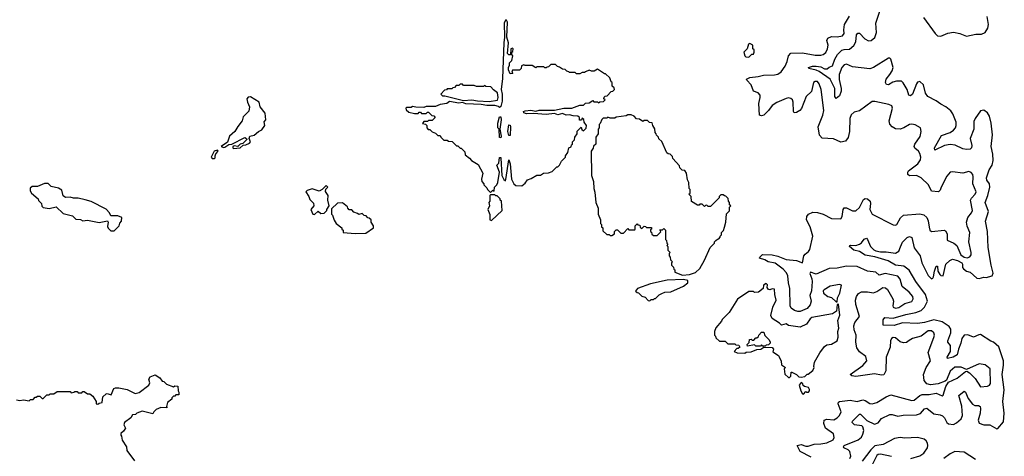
# Model space of a CAD drawing. Extents: x 2494118 to 2687960, y 757339 to 915227.
# Tile 356 of 364: x 2653352 to 2661810, y 903783 to 907535. Entities that reach past the tile are written whole.
import ezdxf

# ---------------------------------------------------------------- set-up
doc = ezdxf.new("R2010")
doc.units = 0

msp = doc.modelspace()

# ---------------------------------------------------------------- linework, layer by layer
at = {"layer": '0CON20XD'}
for points in [[(2660917.1, 905582.9), (2660935, 905623.1), (2660975, 905662.9), (2660995, 905670.8), (2661014.2, 905664.2), (2661034.6, 905575), (2661086.4, 905505), (2661101.1, 905445), (2661155, 905336.9), (2661185, 905309.5), (2661195, 905313.1), (2661201.8, 905325), (2661210, 905375), (2661225, 905416), (2661236.6, 905416.6), (2661238, 905375), (2661254.8, 905344.8), (2661265, 905335.6), (2661285, 905334.3), (2661307.9, 905435), (2661341.5, 905465), (2661365, 905475.8), (2661406.2, 905465), (2661443.8, 905445), (2661450.8, 905435), (2661450.8, 905405), (2661458, 905395), (2661484.3, 905374.3), (2661516.3, 905365), (2661575, 905313.6), (2661595, 905310.3), (2661635, 905323.9), (2661655, 905320), (2661704.6, 905335.3), (2661714.6, 905355.5), (2661695.4, 905424.6), (2661672, 905578), (2661666.3, 905713.7), (2661646.7, 905805), (2661674.6, 905885.4), (2661646.5, 905965), (2661668.9, 906025), (2661686.1, 906096.1), (2661683.2, 906123.2), (2661658.9, 906155), (2661657.3, 906175), (2661678.2, 906245), (2661705.2, 906284.8), (2661713, 906325), (2661709.7, 906379.7), (2661696.1, 906445), (2661706.8, 906545), (2661696.5, 906646.5), (2661681.1, 906705), (2661665, 906735.4), (2661635, 906757.5), (2661605, 906751.9), (2661558.9, 906685), (2661548.9, 906661), (2661547.1, 906592.9), (2661517.5, 906515), (2661529.6, 906455), (2661528.1, 906435), (2661515, 906422.2), (2661485, 906418.1), (2661452.5, 906425), (2661387.2, 906457.2), (2661345, 906462), (2661295, 906454.7), (2661212.5, 906415), (2661209.2, 906435), (2661271.1, 906538.9), (2661345, 906565.3), (2661373.1, 906585), (2661389.2, 906605), (2661396.2, 906625), (2661395.8, 906655), (2661367.2, 906727.2), (2661350.4, 906750.5), (2661307.1, 906787.1), (2661265, 906808.4), (2661225, 906838.4), (2661151.8, 906875), (2661133.8, 906903.8), (2661115, 906974.3), (2661085, 907003.5), (2661065, 906997.1), (2661054.7, 906985), (2661020.8, 906895), (2661005, 906880.8), (2660988.8, 906885), (2660974.6, 906935), (2660942.1, 906992.1), (2660925.9, 907005.9), (2660883.3, 907006.7), (2660851.6, 906998.4), (2660815, 906974.4), (2660796.9, 906976.9), (2660790, 906995), (2660795, 907023.3), (2660825.2, 907064.8), (2660846.1, 907095), (2660855.4, 907125.5), (2660835.5, 907195), (2660825, 907204.2), (2660815, 907204.2), (2660685, 907124.7), (2660655, 907112.9), (2660505, 907129.3), (2660455, 907152), (2660435, 907148.2), (2660414.5, 907125.5), (2660391.1, 907065), (2660390.7, 907020.8), (2660409.4, 906945), (2660408.7, 906921.3), (2660395, 906881.2), (2660365, 906856.7), (2660352.7, 906875), (2660352.5, 906945), (2660313.6, 907023.6), (2660220, 907090), (2660195, 907101.7), (2660130, 907115), (2660127.5, 907125), (2660162.5, 907135), (2660195, 907136.2), (2660235, 907130.3), (2660265, 907113.1), (2660287.1, 907112.9), (2660305, 907128.1), (2660335, 907138.5), (2660355.2, 907194.8), (2660377.5, 907235), (2660415, 907274.5), (2660435, 907279.6), (2660479.5, 907280.5), (2660517.8, 907312.2), (2660535.3, 907345), (2660540.4, 907405), (2660550.3, 907419.7), (2660565, 907418.9), (2660611.2, 907371.2), (2660642.9, 907352.9), (2660665, 907355.8), (2660697.2, 907382.8), (2660711.8, 907425), (2660704.8, 907505.2), (2660745.2, 907625)], [(2657395, 906050), (2657415, 906070), (2657428.3, 906061.7), (2657430, 906095), (2657450, 906115), (2657460, 906135), (2657472.5, 906225), (2657450, 906285), (2657467, 906303), (2657475, 906350), (2657485, 906350), (2657486, 906345), (2657492.5, 906195), (2657510.7, 906160.7), (2657525, 906150), (2657529.3, 906160.7), (2657555, 906330), (2657566.7, 906295), (2657577.5, 906165), (2657597.5, 906125), (2657615, 906110), (2657665, 906107.5), (2657695, 906130), (2657715, 906160), (2657745, 906170), (2657795, 906200), (2657825, 906200), (2657853, 906217), (2657895, 906220), (2657925, 906230), (2657965, 906270), (2657975, 906270), (2657990, 906285), (2658005, 906320), (2658040, 906355), (2658040, 906365), (2658060, 906395), (2658070, 906435), (2658088.3, 906441.7), (2658091.7, 906458.3), (2658100, 906465), (2658100, 906485), (2658118.3, 906501.7), (2658120, 906525), (2658140, 906555), (2658141.7, 906578.3), (2658175, 906610), (2658181.7, 906591.7), (2658195, 906580), (2658218.3, 906601.7), (2658220, 906625), (2658200, 906655), (2658198.3, 906678.3), (2658185, 906690), (2658178.3, 906671.7), (2658161.7, 906671.7), (2658160, 906695), (2658147, 906707), (2658105, 906707.5), (2658075, 906717.5), (2658045, 906713.3), (2658015, 906727.5), (2657975, 906718.8), (2657945, 906727.5), (2657875, 906720), (2657765, 906730), (2657705, 906726.7), (2657682.5, 906735), (2657680, 906745), (2657695, 906752.5), (2657743.9, 906756.1), (2657785, 906750), (2657815, 906756.2), (2657945, 906756.7), (2658025, 906773.3), (2658096.1, 906773.9), (2658165, 906800), (2658195, 906800), (2658211.7, 906818.3), (2658245, 906820), (2658275, 906840), (2658285, 906830), (2658315, 906830), (2658325, 906820), (2658335, 906830), (2658368.3, 906831.7), (2658380, 906845), (2658370, 906855), (2658371.7, 906868.3), (2658381.7, 906878.3), (2658398.3, 906881.7), (2658431.7, 906918.3), (2658448.3, 906921.7), (2658460, 906935), (2658458.3, 906948.3), (2658440, 906965), (2658440, 906995), (2658431.7, 907001.7), (2658420, 907035), (2658385, 907070), (2658375, 907070), (2658315, 907110), (2658287, 907093), (2658265, 907092.5), (2658245, 907100), (2658211.7, 907088.3), (2658205, 907080), (2658185, 907080), (2658165, 907070), (2658135, 907070), (2658125, 907080), (2658075, 907080), (2658068.3, 907088.3), (2658051.7, 907091.7), (2658038.3, 907108.3), (2658015, 907110), (2657988.3, 907128.3), (2657971.7, 907131.7), (2657955, 907150), (2657915, 907150), (2657895, 907130), (2657881.7, 907128.3), (2657875, 907120), (2657861.7, 907121.7), (2657855, 907130), (2657795, 907130), (2657785, 907122.5), (2657755, 907140), (2657695, 907140), (2657682.5, 907147.5), (2657661.7, 907138.3), (2657660, 907115), (2657645, 907100), (2657585, 907100), (2657580, 907085), (2657588.3, 907071.7), (2657565, 907070), (2657550, 907105), (2657550, 907125), (2657560, 907145), (2657560, 907165), (2657580, 907185), (2657587.5, 907225), (2657580, 907235), (2657580, 907255), (2657587, 907263), (2657590, 907285), (2657585, 907290), (2657570, 907285), (2657568.3, 907231.7), (2657555, 907232.5), (2657543.6, 907243.6), (2657550, 907335), (2657536.2, 907385), (2657543, 907513), (2657535, 907530), (2657525, 907530), (2657513.8, 907505), (2657517.5, 907385), (2657510, 907335), (2657500.3, 907029.7), (2657488.8, 906935), (2657497.1, 906895), (2657495.8, 906835), (2657485, 906790), (2657475, 906780), (2657465, 906790), (2657435, 906797.5), (2657365, 906797.5), (2657315, 906807.5), (2657185, 906812.5), (2657155, 906822.5), (2657125, 906817.5), (2657045, 906832.5), (2657020, 906815), (2656965, 906807.5), (2656925, 906790), (2656845, 906790), (2656825, 906780), (2656755, 906782.5), (2656725, 906790), (2656715, 906780), (2656675, 906780), (2656670, 906775), (2656671.7, 906761.7), (2656695, 906740), (2656745, 906730), (2656775, 906730), (2656785, 906740), (2656795, 906740), (2656805, 906730), (2656845, 906730), (2656855, 906740), (2656865, 906740), (2656891.7, 906711.7), (2656908.3, 906708.3), (2656920, 906695), (2656895, 906670), (2656865, 906670), (2656855, 906660), (2656825, 906660), (2656811.7, 906641.7), (2656838.3, 906638.3), (2656850, 906625), (2656850, 906605), (2656861.7, 906591.7), (2656875, 906590), (2656895, 906570), (2656925, 906560), (2656945, 906540), (2656965, 906540), (2656970, 906525), (2656995, 906500), (2657025, 906500), (2657035, 906490), (2657068.3, 906488.3), (2657105, 906450), (2657115, 906450), (2657135, 906430), (2657145, 906430), (2657175, 906400), (2657180, 906375), (2657216.4, 906346.4), (2657233.6, 906323.6), (2657289.3, 906289.3), (2657330, 906215), (2657320, 906165), (2657322.5, 906145), (2657340, 906125), (2657340, 906115), (2657365, 906090), (2657370, 906075), (2657395, 906050)], [(2660158.9, 905285), (2660153.1, 905205), (2660139.5, 905165), (2660152, 905115), (2660143, 905085), (2660115, 905053), (2660055, 905028.4), (2660035, 905026.1), (2660006.9, 905035), (2659978.9, 905055), (2659970.7, 905075), (2659966.1, 905226.1), (2659954.7, 905275), (2659951.2, 905335), (2659940.2, 905360.1), (2659910.8, 905390.8), (2659842, 905442), (2659781.2, 905455), (2659751.9, 905471.9), (2659707.5, 905485), (2659710, 905495), (2659733.3, 905516.7), (2659815, 905514.4), (2659865, 905502.3), (2659935, 905474), (2660025, 905464.7), (2660075.4, 905444.6), (2660087.5, 905505), (2660098.5, 905521.5), (2660127.9, 905542.1), (2660138.9, 905561.1), (2660166.2, 905675), (2660140.7, 905755), (2660110.4, 905815), (2660112, 905845), (2660127.1, 905865), (2660165, 905880), (2660205, 905878.9), (2660255, 905864.7), (2660325, 905825.8), (2660405, 905824.4), (2660417.3, 905842.7), (2660426.2, 905903.8), (2660435, 905917.1), (2660455, 905918.5), (2660505, 905892.1), (2660535, 905893.5), (2660565, 905920.9), (2660601.5, 905988.5), (2660615, 905997.1), (2660635, 905994.3), (2660657.5, 905975), (2660661.5, 905955), (2660654.1, 905905), (2660675, 905863.8), (2660855, 905773.3), (2660875, 905769.5), (2660885.9, 905774.1), (2660918.8, 905831.2), (2660945, 905855.4), (2661085, 905868), (2661117.8, 905857.8), (2661145.2, 905835.2), (2661156.7, 905806.7), (2661163.1, 905753.1), (2661169.4, 905725), (2661184.4, 905714.4), (2661295, 905725.5), (2661305, 905721.1), (2661317.5, 905695), (2661319.3, 905639.3), (2661375, 905615.4), (2661401.5, 905595), (2661437.1, 905515), (2661465, 905494.4), (2661491.8, 905488.2), (2661513.3, 905496.7), (2661524.6, 905515), (2661525.3, 905535), (2661504.6, 905624.7), (2661513.8, 905705), (2661491.5, 905761.5), (2661485.7, 905795), (2661495, 905835.6), (2661527.3, 905875), (2661535.3, 905894.7), (2661519, 905985), (2661527.7, 906002.3), (2661559.4, 906035), (2661566.8, 906055), (2661538.9, 906125), (2661542.5, 906185), (2661537.9, 906205), (2661525, 906222.9), (2661505, 906230), (2661452.5, 906217.5), (2661365, 906228.8), (2661345.4, 906224.6), (2661315, 906190), (2661267.5, 906095), (2661259, 906071), (2661245, 906057.1), (2661185, 906060.9), (2661158.5, 906115), (2661095, 906176.2), (2661055, 906195.7), (2660995, 906192.5), (2660981.5, 906205), (2660980.3, 906225), (2660985.9, 906235), (2661068.2, 906295), (2661089.6, 906330.5), (2661092.5, 906355), (2661085.4, 906385), (2661072.5, 906405), (2661039.9, 906429.9), (2661034.1, 906445), (2661041.2, 906465), (2661088, 906532), (2661095.5, 906575.5), (2661088.6, 906605), (2661045, 906631.5), (2661015, 906637.7), (2660995, 906633.5), (2660947.5, 906605), (2660915, 906594.7), (2660875, 906597.3), (2660845, 906613.5), (2660826, 906636), (2660819.6, 906665), (2660849.6, 906775), (2660842.5, 906795), (2660816.9, 906806.9), (2660698.5, 906831.5), (2660675, 906830.9), (2660565, 906753.1), (2660519.4, 906740.6), (2660495, 906717.8), (2660482.8, 906685), (2660479.7, 906575), (2660468.1, 906521.9), (2660445, 906490.5), (2660405, 906482.9), (2660341.2, 906511.2), (2660245, 906516.4), (2660221.9, 906541.9), (2660212, 906615), (2660251.8, 906715), (2660259.1, 906755), (2660236.8, 906935), (2660220, 906985), (2660205, 907003.5), (2660185, 907004.5), (2660170, 906995), (2660152.3, 906917.6), (2660108.5, 906875), (2660067.8, 906772.2), (2660053.5, 906755), (2660025, 906737.1), (2660005.5, 906735.5), (2659999.6, 906745), (2659996.4, 906826.4), (2659990, 906845), (2659975, 906857.3), (2659955, 906862.4), (2659935, 906858.4), (2659856.2, 906823.8), (2659815, 906798.5), (2659785.2, 906754.8), (2659744.2, 906715.8), (2659725, 906709.1), (2659705.7, 906715), (2659702.1, 906815), (2659713.4, 906865), (2659711.3, 906885), (2659696.7, 906906.7), (2659655, 906920.6), (2659635.2, 906975.2), (2659597.1, 907015), (2659594.3, 907025), (2659625, 907039.5), (2659695, 907045.5), (2659742.3, 907057.6), (2659835, 907060), (2659865, 907066.4), (2659891.8, 907088.2), (2659928.2, 907135), (2659945.6, 907174.4), (2659956.3, 907223.6), (2659975, 907247.3), (2660075, 907250.3), (2660185, 907230.7), (2660235, 907229.7), (2660255, 907235.9), (2660275.8, 907254.2), (2660291.4, 907285), (2660295.8, 907315), (2660285.3, 907355), (2660294.8, 907375.2), (2660325, 907391.8), (2660375, 907387.5), (2660419.4, 907395), (2660433.4, 907415), (2660432, 907448), (2660436.8, 907495), (2660478.8, 907565)], [(2661115.4, 907555), (2661214.6, 907415), (2661237, 907396.9), (2661265, 907394.1), (2661325, 907418.8), (2661373, 907427), (2661427, 907417), (2661485, 907394.5), (2661565, 907409.2), (2661615, 907409.3), (2661646.1, 907423.9), (2661666.9, 907463.1), (2661673.8, 907495), (2661662.5, 907562.5)], [(2659615, 907214), (2659641.7, 907238.3), (2659655, 907240), (2659660, 907255), (2659660, 907275), (2659650, 907285), (2659650, 907315), (2659625, 907330), (2659612.5, 907325), (2659600, 907285), (2659572.5, 907255), (2659580, 907225), (2659590, 907215), (2659615, 907214)], [(2657385, 906833.3), (2657456.7, 906843.3), (2657462.5, 906865), (2657457, 906907), (2657421.7, 906931.7), (2657398.3, 906958.3), (2657355, 906960), (2657345, 906970), (2657335, 906960), (2657275, 906960), (2657255, 906970), (2657165, 906970), (2657155, 906980), (2657135, 906980), (2657125, 906970), (2657101.7, 906968.3), (2657088.3, 906951.7), (2657071.7, 906948.3), (2657065, 906940), (2657025, 906940), (2657018.3, 906931.7), (2657001.7, 906928.3), (2656970, 906895), (2656985, 906880), (2657005, 906880), (2657165, 906840), (2657235, 906846.7), (2657285, 906837.5), (2657385, 906833.3)], [(2655188.3, 906428.3), (2655245, 906432.5), (2655273, 906457), (2655295, 906460), (2655327.5, 906475), (2655333.6, 906486.4), (2655323.8, 906515), (2655329.2, 906535), (2655366.4, 906543.6), (2655404.5, 906575.5), (2655432.9, 906587.1), (2655458.8, 906625), (2655453.6, 906656.4), (2655467.5, 906675), (2655461.7, 906731.7), (2655417.5, 906785), (2655410, 906825), (2655335, 906873.3), (2655315, 906870), (2655303.8, 906855), (2655308.8, 906825), (2655327.5, 906785), (2655320.7, 906749.3), (2655271.2, 906698.8), (2655263.3, 906665), (2655225, 906616.7), (2655201.2, 906575), (2655156, 906535), (2655137.5, 906482.5), (2655082.5, 906445), (2655105, 906436.7), (2655115, 906440), (2655147.5, 906462.5), (2655175, 906466.2), (2655285, 906521.9), (2655302, 906515), (2655304, 906505), (2655268.3, 906471.7), (2655247.5, 906465), (2655225, 906446.2), (2655195, 906451.2), (2655184, 906446), (2655182.5, 906432.5), (2655188.3, 906428.3)], [(2657485, 906520), (2657473, 906523), (2657470, 906595), (2657460, 906605), (2657460, 906645), (2657475, 906700), (2657485, 906700), (2657488, 906675), (2657477.5, 906595), (2657488, 906535), (2657485, 906520)], [(2659045, 905340), (2659105, 905344), (2659158.3, 905361.7), (2659193, 905397), (2659235, 905470), (2659283, 905577), (2659320, 905615), (2659320, 905625), (2659331.7, 905638.3), (2659345, 905650), (2659358.3, 905651.7), (2659370, 905665), (2659370, 905675), (2659380, 905685), (2659380, 905705), (2659397, 905723), (2659407, 905753), (2659417.5, 905795), (2659423, 905867), (2659448.3, 905891.7), (2659450, 905925), (2659460, 905935), (2659450, 905945), (2659450, 905965), (2659440, 905975), (2659438.3, 905998.3), (2659418.3, 906018.3), (2659405, 906020), (2659395, 906030), (2659375, 906030), (2659360, 906015), (2659360, 906005), (2659285, 905930), (2659265, 905930), (2659255, 905940), (2659241.7, 905938.3), (2659235, 905930), (2659215, 905950), (2659195, 905950), (2659188.3, 905941.7), (2659175, 905940), (2659121.7, 905971.7), (2659120, 906015), (2659100, 906035), (2659110, 906045), (2659110, 906075), (2659102.5, 906085), (2659100, 906135), (2659088.3, 906158.3), (2659080, 906215), (2659065, 906240), (2659041.7, 906241.7), (2659021.7, 906261.7), (2659018.3, 906278.3), (2658961.7, 906341.7), (2658958.3, 906358.3), (2658938.3, 906378.3), (2658921.7, 906381.7), (2658911.7, 906391.7), (2658868.3, 906488.3), (2658841.7, 906511.7), (2658840, 906525), (2658821.7, 906541.7), (2658820, 906555), (2658810, 906565), (2658807, 906597), (2658790, 906625), (2658785, 906650), (2658761.7, 906651.7), (2658745, 906670), (2658715, 906670), (2658705, 906660), (2658675, 906680), (2658651.7, 906681.7), (2658630, 906705), (2658605, 906717.5), (2658575, 906717.5), (2658561.7, 906708.3), (2658475, 906697.5), (2658465, 906690), (2658425, 906690), (2658405, 906697.5), (2658395, 906690), (2658365, 906690), (2658351.7, 906678.3), (2658338.3, 906641.7), (2658330, 906635), (2658330, 906605), (2658320, 906595), (2658320, 906555), (2658300, 906525), (2658300, 906465), (2658281.7, 906448.3), (2658278.3, 906431.7), (2658260, 906405), (2658262.5, 906195), (2658280, 906145), (2658282.5, 906085), (2658293, 906053), (2658300, 905965), (2658320, 905915), (2658320, 905865), (2658340, 905815), (2658340, 905785), (2658350, 905775), (2658350, 905755), (2658360, 905745), (2658361.7, 905721.7), (2658395, 905690), (2658415, 905690), (2658425, 905680), (2658438.3, 905681.7), (2658460, 905695), (2658460, 905715), (2658475, 905730), (2658488.3, 905728.3), (2658515, 905700), (2658538.3, 905701.7), (2658575, 905740), (2658585, 905730), (2658635, 905730), (2658640, 905735), (2658640, 905765), (2658655, 905780), (2658661.7, 905771.7), (2658678.3, 905768.3), (2658681.7, 905751.7), (2658695, 905740), (2658715, 905760), (2658728.3, 905758.3), (2658735, 905750), (2658778.3, 905748.3), (2658780, 905735), (2658771.7, 905728.3), (2658770, 905715), (2658778.3, 905708.3), (2658781.7, 905691.7), (2658795, 905680), (2658828.3, 905681.7), (2658858.3, 905711.7), (2658851.7, 905728.3), (2658875, 905730), (2658885, 905740), (2658900, 905725), (2658900, 905645), (2658908.3, 905638.3), (2658910, 905615), (2658920, 905605), (2658910, 905595), (2658920, 905585), (2658920, 905555), (2658940, 905535), (2658930, 905525), (2658930, 905505), (2658940, 905495), (2658941.7, 905471.7), (2658960, 905455), (2658950, 905445), (2658950, 905425), (2658968.3, 905408.3), (2658971.7, 905391.7), (2658980, 905385), (2658980, 905365), (2659045, 905340)], [(2657565, 906540), (2657555, 906540), (2657546.2, 906575), (2657555, 906632.5), (2657565, 906630), (2657568.8, 906615), (2657565, 906540)], [(2655025, 906342.5), (2655032.5, 906347.5), (2655031.2, 906365), (2655038.3, 906381.7), (2655056.7, 906405), (2655052.5, 906412.5), (2655023.3, 906405), (2654997.5, 906355), (2655005, 906342.5), (2655025, 906342.5)], [(2654165, 905720), (2654207.5, 905765), (2654213, 905787), (2654227.5, 905805), (2654230, 905835), (2654195, 905850), (2654135, 905850), (2654122.5, 905875), (2654095, 905907.5), (2653965, 905972.5), (2653915, 905987.5), (2653855, 906002.5), (2653815, 906002.5), (2653785, 906010), (2653745, 906007.5), (2653725, 906020), (2653715, 906070), (2653687, 906087), (2653623, 906103), (2653596.4, 906126.4), (2653565, 906126.7), (2653505, 906102.5), (2653458.3, 906101.7), (2653443, 906087), (2653442.5, 906065), (2653453.9, 906043.9), (2653510, 905995), (2653515, 905980), (2653540, 905955), (2653543, 905933), (2653555, 905920), (2653605, 905912.5), (2653667, 905927), (2653725, 905870), (2653805, 905850), (2653835, 905820), (2653875, 905817.5), (2653895, 905807.5), (2653935, 905812.5), (2654035, 905793.3), (2654107, 905807), (2654112.5, 905795), (2654107, 905757), (2654113, 905743), (2654135, 905720), (2654165, 905720)], [(2655885, 905860), (2655915, 905890), (2655938.3, 905868.3), (2655967, 905873), (2655990, 905895), (2655990, 905905), (2656010, 905935), (2656000, 905985), (2656002.5, 906025), (2655978.3, 906058.3), (2655981.7, 906078.3), (2656000, 906095), (2655985, 906110), (2655950, 906075), (2655925, 906062.5), (2655865, 906082.5), (2655823, 906067), (2655810, 906055), (2655837, 906017), (2655845, 905990), (2655877.5, 905957.5), (2655880, 905935), (2655853.3, 905905), (2655870, 905865), (2655885, 905860)], [(2657405, 905810), (2657497.5, 905895), (2657490, 905975), (2657480, 905985), (2657480, 905995), (2657455, 906020), (2657441.7, 906021.7), (2657435, 906030), (2657395, 906030), (2657390, 906025), (2657390, 905975), (2657382.5, 905965), (2657387.5, 905935), (2657373, 905903), (2657391.7, 905861.7), (2657390, 905815), (2657405, 905810)], [(2656235, 905697.5), (2656325, 905700), (2656390, 905745), (2656390, 905765), (2656370, 905795), (2656370, 905815), (2656355, 905830), (2656341.7, 905831.7), (2656328.3, 905848.3), (2656311.7, 905851.7), (2656295, 905870), (2656265, 905860), (2656255, 905870), (2656221.7, 905881.7), (2656205, 905900), (2656181.7, 905901.7), (2656170, 905915), (2656168.3, 905928.3), (2656125, 905960), (2656081.7, 905958.3), (2656031.7, 905908.3), (2656030, 905865), (2656040, 905855), (2656053, 905813), (2656070, 905785), (2656120, 905745), (2656120, 905735), (2656130, 905725), (2656130, 905705), (2656235, 905697.5)], [(2660484.1, 903765), (2660490.5, 903785), (2660483.5, 903823.5), (2660468.1, 903838.1), (2660432.5, 903855), (2660427.8, 903865), (2660433.6, 903875), (2660554.5, 903925), (2660582.1, 903947.9), (2660595, 903972.5), (2660603.9, 904005), (2660595, 904037.5), (2660585, 904045.5), (2660524.2, 904054.2), (2660502.9, 904075), (2660505.6, 904085), (2660565, 904145.7), (2660575, 904144.2), (2660630.2, 904090.2), (2660695, 904060), (2660725, 904072.2), (2660755, 904108.2), (2660825, 904142.9), (2660845, 904143.8), (2660895, 904127.7), (2660942, 904138.1), (2661055, 904139.6), (2661089.2, 904150.8), (2661125, 904190.5), (2661145, 904198.2), (2661205, 904148.1), (2661259.5, 904139.5), (2661280, 904130), (2661295.2, 904115.2), (2661315.8, 904075), (2661331.3, 904061.3), (2661372.8, 904057.2), (2661399.9, 904070.1), (2661438.6, 904105), (2661450, 904135), (2661445.2, 904215), (2661418.5, 904305), (2661465, 904342.5), (2661475, 904333.8), (2661498.9, 904278.9), (2661535, 904230.5), (2661555, 904219.6), (2661589.1, 904219.1), (2661601.7, 904211.7), (2661606.1, 904195), (2661602.6, 904155), (2661584.4, 904095), (2661595, 904067.9), (2661633.7, 904053.7), (2661685, 904052.7), (2661745, 904019.4), (2661755, 904020.8), (2661801.3, 904078.7), (2661809.3, 904155), (2661797.2, 904255), (2661809.6, 904355), (2661790.6, 904485), (2661802.4, 904565), (2661801.6, 904605), (2661761.2, 904725), (2661716.8, 904765), (2661693.6, 904773.5), (2661605, 904828.5), (2661591.7, 904828.3), (2661545, 904808.1), (2661496, 904826), (2661465, 904825.3), (2661445.3, 904795), (2661437.1, 904755), (2661414.7, 904705), (2661405.8, 904654.2), (2661369.2, 904635), (2661322.5, 904625), (2661319.4, 904635), (2661347.2, 904685), (2661346.1, 904736.1), (2661325.6, 904765), (2661325.4, 904775), (2661350.7, 904845), (2661351.3, 904875), (2661337.2, 904897.2), (2661275, 904939.7), (2661205, 904955.5), (2661125, 904932.7), (2661065, 904925.7), (2660935, 904930.3), (2660864.2, 904905.8), (2660770, 904910), (2660768.9, 904955), (2660782.7, 904977.3), (2660855, 904970), (2660965, 905003.1), (2661050.7, 905019.3), (2661094.5, 905035.5), (2661123.6, 905065), (2661150.7, 905115), (2661132.9, 905172.9), (2661049.8, 905285), (2660993.4, 905383.4), (2660947.1, 905417.1), (2660875.9, 905425.9), (2660813.3, 905463.3), (2660697.6, 905497.6), (2660615, 905511.2), (2660565, 905541.8), (2660516.2, 905555), (2660481.2, 905585), (2660482.5, 905595), (2660492.1, 905597.9), (2660535, 905595.6), (2660565, 905605.5), (2660582.6, 905617.4), (2660605, 905648), (2660625, 905656.2), (2660635, 905647.5), (2660661.1, 905585), (2660687.6, 905557.6), (2660705, 905548.8), (2660745, 905539.4), (2660795, 905541.6), (2660875, 905527.5), (2660903.3, 905545), (2660917.1, 905582.9)], [(2660150.6, 903775), (2660055, 903824.8), (2660029.6, 903875), (2660065, 903884.5), (2660105, 903870.6), (2660125, 903870.6), (2660175, 903888.9), (2660235, 903889.4), (2660285, 903897.7), (2660340.4, 903925), (2660347.3, 903945), (2660341.8, 903975), (2660274.3, 904025), (2660260.8, 904065), (2660263.5, 904095), (2660285, 904103.2), (2660345, 904096.3), (2660375, 904112.9), (2660395.3, 904135), (2660407.1, 904165), (2660381.9, 904235), (2660385, 904247.8), (2660395.3, 904254.7), (2660485, 904265.2), (2660545, 904253.9), (2660595, 904267.4), (2660615, 904262.1), (2660655, 904237.9), (2660675, 904234.6), (2660715.8, 904245), (2660794.7, 904295.3), (2660835, 904310.5), (2661015, 904263.8), (2661035, 904266.2), (2661083.7, 904306.3), (2661105, 904314.2), (2661165, 904313.2), (2661225, 904326.5), (2661275.9, 904304.1), (2661285, 904307.5), (2661306.2, 904383.8), (2661330, 904420), (2661404.2, 904455), (2661475, 904512), (2661486.4, 904513.6), (2661511.1, 904501.1), (2661559.3, 904450.7), (2661605, 904380.8), (2661665, 904386.5), (2661681.4, 904395), (2661690.8, 904409.2), (2661686.9, 904535), (2661645, 904568.8), (2661595, 904578.9), (2661485, 904528.8), (2661439.8, 904549.8), (2661385, 904548.7), (2661343.9, 904515), (2661311.7, 904438.3), (2661300.9, 904429.1), (2661242.7, 904407.3), (2661175, 904397.9), (2661145.4, 904405.3), (2661121.1, 904435), (2661116.9, 904485), (2661137.8, 904545), (2661174.2, 904605), (2661154.6, 904675), (2661205.4, 904805), (2661208.8, 904825), (2661203.3, 904843.3), (2661185, 904861.5), (2661155, 904861.5), (2661095, 904816.8), (2661021.2, 904795), (2660992.8, 904777.2), (2660968.3, 904761.7), (2660945, 904758.5), (2660915, 904767.8), (2660875, 904802.1), (2660855, 904803.6), (2660840, 904795), (2660832.1, 904775), (2660828.3, 904721.7), (2660796.2, 904635), (2660791.1, 904518.9), (2660775, 904484.4), (2660755, 904480), (2660695, 904491.6), (2660535, 904468.8), (2660500, 904475), (2660486.2, 904485), (2660595.2, 904564.8), (2660629.5, 904605), (2660621.2, 904641.2), (2660565, 904680), (2660543.1, 904715), (2660534, 904765), (2660538.4, 904825), (2660521.3, 904871.3), (2660516.2, 904905), (2660525.6, 904934.4), (2660565.4, 904985), (2660533.6, 905086.4), (2660531.8, 905125), (2660539.2, 905155), (2660558.1, 905181.9), (2660583.4, 905196.6), (2660635, 905195.4), (2660685, 905188.7), (2660715, 905200), (2660765, 905233.5), (2660790.2, 905230.2), (2660805.3, 905215.3), (2660853.5, 905135), (2660857.8, 905115), (2660851.8, 905075), (2660855.8, 905065), (2660875, 905056.4), (2660905, 905062.4), (2660955, 905096.7), (2661015, 905112.7), (2661027.1, 905135), (2661023.6, 905155), (2660993.3, 905195), (2660933.5, 905243.5), (2660916.3, 905306.3), (2660895, 905330), (2660785, 905353.3), (2660735, 905338.8), (2660705.4, 905365.4), (2660635, 905374.2), (2660545, 905413.1), (2660453.9, 905416.1), (2660375, 905400.3), (2660305, 905397.8), (2660195, 905347.1), (2660144.8, 905365.2), (2660140, 905355), (2660157.5, 905307.5), (2660158.9, 905285)], [(2658765, 905120), (2658775, 905130), (2658795, 905130), (2658805, 905140), (2658815, 905140), (2658845, 905170), (2658868.3, 905181.7), (2658895, 905192.5), (2658945, 905197.5), (2659053.6, 905246.4), (2659092.5, 905275), (2659090, 905295), (2659055, 905303.3), (2658915, 905296.7), (2658770, 905265), (2658660, 905225), (2658641.7, 905201.7), (2658655, 905190), (2658668.3, 905188.3), (2658695, 905160), (2658725, 905150), (2658751.7, 905121.7), (2658765, 905120)], [(2659965, 904460), (2659977, 904473), (2659980, 904505), (2659985, 904507.5), (2660025, 904487.5), (2660045, 904467.5), (2660065, 904463.3), (2660095, 904470), (2660115, 904490), (2660125, 904490), (2660165, 904520), (2660177.5, 904545), (2660172.5, 904555), (2660179.3, 904590.7), (2660226.4, 904673.6), (2660264.1, 904725.9), (2660285, 904741.2), (2660325, 904746.2), (2660373.6, 904776.4), (2660381.7, 904808.3), (2660379.2, 904855), (2660387.5, 904885), (2660379.3, 904950.7), (2660396.7, 904995), (2660385, 905090), (2660373, 905087), (2660368.3, 905031.7), (2660335, 905006.2), (2660157.5, 904975), (2660142, 904965), (2660110.4, 904919.5), (2660055, 904893.3), (2659957, 904907), (2659935, 904922.5), (2659895, 904910), (2659878.3, 904928.3), (2659816.1, 904966.1), (2659803.9, 904993.9), (2659821.2, 905065), (2659850, 905125), (2659837.5, 905175), (2659835, 905220), (2659815, 905222.5), (2659795, 905212.5), (2659785, 905217.5), (2659772.5, 905235), (2659777, 905257), (2659765, 905267.5), (2659740, 905255), (2659737.5, 905225), (2659697, 905193), (2659665, 905190), (2659655, 905200), (2659615, 905200), (2659517, 905133), (2659445, 905020), (2659385, 904960), (2659380, 904945), (2659333, 904887), (2659320, 904855), (2659320, 904825), (2659330, 904815), (2659331.7, 904801.7), (2659363, 904773), (2659411.7, 904771.7), (2659435, 904750), (2659495, 904750), (2659505, 904740), (2659528.3, 904738.3), (2659538.3, 904721.7), (2659525, 904710), (2659511.7, 904708.3), (2659490, 904685), (2659515, 904672.5), (2659581.7, 904668.3), (2659593, 904677), (2659635, 904680), (2659685, 904700), (2659717, 904703), (2659745, 904720), (2659817, 904717), (2659827.5, 904705), (2659821.7, 904681.7), (2659869.3, 904649.3), (2659877, 904637), (2659891.7, 904601.7), (2659895, 904570), (2659930, 904545), (2659920, 904535), (2659925, 904490), (2659955, 904460), (2659965, 904460)], [(2660375, 905110), (2660376.7, 905145), (2660397.5, 905185), (2660412.5, 905255), (2660395, 905258.8), (2660315, 905243.8), (2660261.2, 905215), (2660253.8, 905203.8), (2660257.5, 905185), (2660295, 905157.5), (2660325, 905147.5), (2660365, 905110), (2660375, 905110)], [(2659755, 904730), (2659735, 904730), (2659725, 904740), (2659715, 904730), (2659675, 904730), (2659665, 904740), (2659605, 904730), (2659600, 904745), (2659618.3, 904761.7), (2659621.7, 904788.3), (2659635, 904790), (2659645, 904780), (2659658.3, 904781.7), (2659675, 904800), (2659685, 904800), (2659698.3, 904811.7), (2659700, 904825), (2659725, 904850), (2659745, 904850), (2659751.7, 904821.7), (2659790, 904785), (2659797.5, 904765), (2659797.5, 904755), (2659785, 904740), (2659763, 904737), (2659755, 904730)], [(2653325, 904267.5), (2653355, 904262.5), (2653385, 904268.8), (2653435, 904260), (2653445, 904270), (2653468.3, 904271.7), (2653485, 904290), (2653495, 904290), (2653505, 904300), (2653525, 904300), (2653545, 904280), (2653555, 904280), (2653585, 904310), (2653605, 904310), (2653615, 904320), (2653645, 904320), (2653675, 904340), (2653785, 904340), (2653795, 904330), (2653817, 904333), (2653825, 904340), (2653845, 904340), (2653855, 904330), (2653885, 904330), (2653895, 904340), (2653905, 904340), (2653935, 904320), (2653955, 904320), (2653979.3, 904299.3), (2654010, 904255), (2654010, 904235), (2654025, 904230), (2654035, 904240), (2654060, 904245), (2654067.5, 904295), (2654095, 904320), (2654105, 904322.5), (2654138.3, 904311.7), (2654162.5, 904365), (2654175, 904372.5), (2654203, 904373), (2654277, 904357), (2654343.9, 904323.9), (2654377.7, 904332.3), (2654462.5, 904395), (2654470, 904415), (2654462.5, 904445), (2654472.5, 904465), (2654515, 904482.5), (2654556.4, 904456.4), (2654575, 904430), (2654590, 904425), (2654613, 904403), (2654675, 904380), (2654685, 904390), (2654710, 904385), (2654712.5, 904345), (2654720, 904335), (2654718.3, 904311.7), (2654695, 904310), (2654685, 904300), (2654675, 904300), (2654660, 904285), (2654660, 904275), (2654622.5, 904245), (2654612.5, 904212.5), (2654620, 904205), (2654615, 904200), (2654565, 904202.5), (2654525, 904186.7), (2654503.9, 904166.1), (2654495, 904147.5), (2654405, 904170), (2654360, 904155), (2654347, 904143), (2654321.7, 904138.3), (2654306.7, 904113.3), (2654252.5, 904075), (2654247.5, 904055), (2654260, 904025), (2654245, 904000), (2654221.7, 903978.3), (2654220, 903965), (2654227, 903957), (2654233.3, 903923.3), (2654270, 903865), (2654273, 903833), (2654340, 903745)], [(2660085, 904317.5), (2660105, 904340), (2660113, 904333), (2660126.4, 904333.6), (2660136.2, 904345), (2660137.7, 904357.7), (2660127.5, 904375), (2660093, 904383), (2660081.7, 904391.7), (2660080, 904405), (2660065, 904417.5), (2660047.5, 904395), (2660062.5, 904345), (2660075, 904320), (2660085, 904317.5)], [(2661006.7, 903765), (2661085, 903787.1), (2661118.5, 903811.5), (2661150, 903855), (2661153.8, 903875), (2661149.1, 903895), (2661138.8, 903915), (2661121.2, 903931.2), (2661065, 903946.1), (2660955, 903940), (2660915, 903943.5), (2660865, 903935.3), (2660768.1, 903885), (2660698, 903872), (2660661.7, 903838.3), (2660588.8, 903741.2)], [(2661560.9, 903755), (2661465, 903819.2), (2661385, 903825.7), (2661343.7, 903805), (2661289.1, 903765)], [(2660841.2, 903781.2), (2660745, 903801.2), (2660725, 903798.9), (2660715, 903790), (2660643.5, 903646.5)]]:
    msp.add_lwpolyline(points, dxfattribs=at)

doc.saveas('drawing.dxf')
